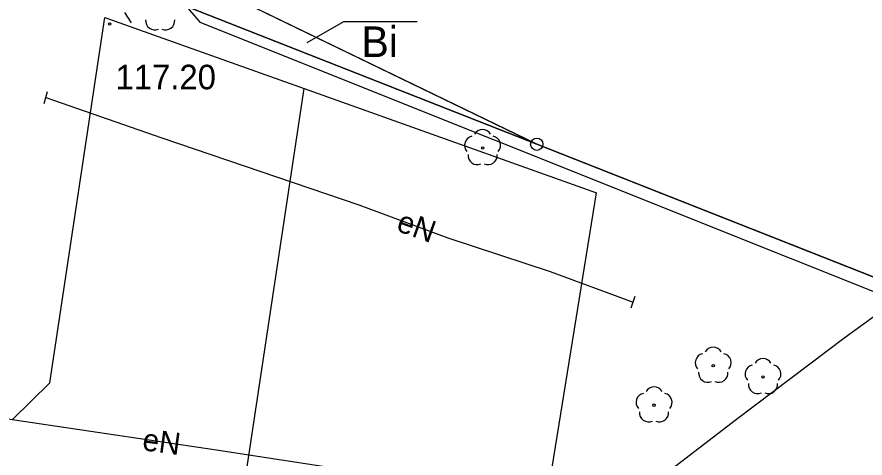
# Model space of a CAD drawing. Extents: x 6434771 to 6436222, y 5663454 to 5664782.
# Drawn here: x 6434992.78 to 6435027.35, y 5664325.81 to 5664343.77 of the extents above; entities that cross this region are included whole.
import ezdxf

# ---------------------------------------------------------------- set-up
doc = ezdxf.new("R2010")
doc.units = 0
for name, color, linetype in [('Warstwa 1', 7, 'Continuous'), ('Warstwa 10', 7, 'Continuous'), ('Warstwa 11', 7, 'Continuous'), ('Warstwa 12', 7, 'Continuous'), ('Warstwa 13', 7, 'Continuous'), ('Warstwa 15', 7, 'Continuous'), ('Warstwa 2', 7, 'Continuous'), ('Warstwa 20', 7, 'Continuous'), ('Warstwa 25', 7, 'Continuous'), ('Warstwa 4', 7, 'Continuous'), ('Warstwa 6', 7, 'Continuous'), ('Warstwa 9', 7, 'Continuous')]:
    doc.layers.add(name, color=color, linetype=linetype)

msp = doc.modelspace()

# ---------------------------------------------------------------- linework, layer by layer
at = {"layer": 'Warstwa 1'}
for p, q in [((6434998.995, 5664345.837), (6435013.968, 5664338.585)), ((6434998.995, 5664345.837), (6435013.968, 5664338.585)), ((6434998.561, 5664344.662), (6435013.968, 5664338.585)), ((6434998.561, 5664344.662), (6435013.968, 5664338.585)), ((6435013.968, 5664338.585), (6435037.011, 5664329.506)), ((6435013.968, 5664338.585), (6435037.011, 5664329.506))]:
    msp.add_line(p, q, dxfattribs=at)
at = {"layer": 'Warstwa 10'}
msp.add_circle((6435013.968, 5664338.585), 0.25, dxfattribs=at)
at = {"layer": 'Warstwa 11'}
for centre in [(6435011.76, 5664338.43), (6435021.16, 5664329.57), (6435023.19, 5664329.11), (6435018.75, 5664327.96)]:
    msp.add_circle(centre, 0.05, dxfattribs=at)
for centre, start, end in [((6434998.4, 5664343.617), 174.1471, 293.8529), ((6434998.84, 5664343.617), 246.1471, 5.8529), ((6435011.76, 5664338.805), 30.1471, 149.8529), ((6435011.403, 5664338.546), 102.1471, 221.8529), ((6435012.117, 5664338.546), 318.1471, 77.8529), ((6435011.54, 5664338.127), 174.1471, 293.8529), ((6435011.98, 5664338.127), 246.1471, 5.8529), ((6435021.16, 5664329.945), 30.1471, 149.8529), ((6435020.803, 5664329.686), 102.1471, 221.8529), ((6435021.517, 5664329.686), 318.1471, 77.8529), ((6435023.19, 5664329.485), 30.1471, 149.8529), ((6435020.94, 5664329.267), 174.1471, 293.8529), ((6435021.38, 5664329.267), 246.1471, 5.8529), ((6435022.833, 5664329.226), 102.1471, 221.8529), ((6435023.547, 5664329.226), 318.1471, 77.8529), ((6435018.75, 5664328.335), 30.1471, 149.8529), ((6435022.97, 5664328.807), 174.1471, 293.8529), ((6435023.41, 5664328.807), 246.1471, 5.8529), ((6435018.393, 5664328.076), 102.1471, 221.8529), ((6435019.107, 5664328.076), 318.1471, 77.8529), ((6435018.53, 5664327.657), 174.1471, 293.8529), ((6435018.97, 5664327.657), 246.1471, 5.8529)]:
    msp.add_arc(centre, 0.375, start, end, dxfattribs=at)
at = {"layer": 'Warstwa 12'}
for points in [[(6435048.001, 5664368.527), (6435045.136, 5664365.557), (6435042.431, 5664360.852), (6435041.957, 5664358.484), (6435041.653, 5664356.306), (6435039.401, 5664344.1), (6435037.048, 5664341.639), (6435028.506, 5664332.145), (6435026.533, 5664330.722), (6435022.111, 5664327.379), (6435016.602, 5664323.153), (6435011.727, 5664319.206), (6435007.31, 5664315.465), (6435001.62, 5664310.883), (6434995.604, 5664305.983), (6434989.204, 5664300.711), (6434985.648, 5664297.743), (6434985.049, 5664297.271), (6434984.352, 5664296.867), (6434981.027, 5664294.401), (6434979.631, 5664293.403), (6434978.787, 5664292.799), (6434978.218, 5664292.806)], [(6434993.961, 5664340.487), (6434998.689, 5664338.845), (6435006.715, 5664336.114), (6435010.341, 5664334.77), (6435014.51, 5664333.402), (6435017.897, 5664332.162)], [(6434977.399, 5664330.08), (6434977.685, 5664330.019), (6434982.575, 5664329.113), (6434991.297, 5664327.57), (6435000.814, 5664326.156), (6435011.803, 5664324.47), (6435013.571, 5664324.173), (6435014.236, 5664323.83)]]:
    msp.add_lwpolyline(points, dxfattribs=at)
at = {"layer": 'Warstwa 15'}
msp.add_lwpolyline([(6435009.098, 5664343.567), (6435006.097, 5664343.567), (6435004.602, 5664342.72)], dxfattribs=at)
at = {"layer": 'Warstwa 2'}
for points in [[(6434994.071, 5664358.335), (6434997.39, 5664357.24), (6434999.18, 5664344.81), (6435000.23, 5664343.56), (6435036.29, 5664329.15), (6435037.648, 5664310.318)], [(6435009.098, 5664343.567), (6435006.097, 5664343.567), (6435004.602, 5664342.72)]]:
    msp.add_lwpolyline(points, dxfattribs=at)
at = {"layer": 'Warstwa 20'}
for p, q in [((6434993.89, 5664340.247), (6434994.032, 5664340.727)), ((6435017.821, 5664331.924), (6435017.973, 5664332.4))]:
    msp.add_line(p, q, dxfattribs=at)
at = {"layer": 'Warstwa 25'}
msp.add_circle((6434996.558, 5664343.481), 0.045, dxfattribs=at)
at = {"layer": 'Warstwa 4'}
msp.add_lwpolyline([(6434997.168, 5664343.955), (6434997.432, 5664343.53)], dxfattribs=at)
at = {"layer": 'Warstwa 6'}
for points in [[(6435001.339, 5664370.652), (6435002.432, 5664370.348), (6435017.053, 5664365.411), (6435018.907, 5664373.139), (6435019.749, 5664376.629), (6435043.871, 5664372.537), (6435037.011, 5664329.506), (6435013.968, 5664338.585), (6434998.995, 5664345.837), (6434998.888, 5664347.709), (6434999.88, 5664356.998), (6434997.511, 5664357.936), (6434994.531, 5664359.114)], [(6434953.623, 5664289.787), (6434983.958, 5664286.763), (6434993.378, 5664285.829), (6435013.167, 5664293.06), (6435026.489, 5664307.131), (6435029.81, 5664308.021), (6435037.455, 5664310.048), (6435037.011, 5664329.506), (6435013.968, 5664338.585), (6434998.561, 5664344.662), (6434998.888, 5664347.709), (6434997.511, 5664357.936), (6434994.531, 5664359.114)]]:
    msp.add_lwpolyline(points, dxfattribs=at)
msp.add_lwpolyline([(6434998.995, 5664345.837), (6434998.888, 5664347.709), (6434998.561, 5664344.662), (6435013.968, 5664338.585)], close=True, dxfattribs=at)
at = {"layer": 'Warstwa 9'}
for p, q in [((6434994.119, 5664328.865), (6434996.369, 5664343.749)), ((6434996.369, 5664343.749), (6435004.485, 5664340.856)), ((6435001.4, 5664320.38), (6435004.485, 5664340.856)), ((6435001.4, 5664320.38), (6435004.485, 5664340.856)), ((6435004.485, 5664340.856), (6435016.405, 5664336.606)), ((6435014.307, 5664323.61), (6435016.405, 5664336.606)), ((6434992.601, 5664327.373), (6434994.119, 5664328.865))]:
    msp.add_line(p, q, dxfattribs=at)

# ---------------------------------------------------------------- texts
at = {"layer": 'Warstwa 13'}
for rotation, p in [(340.3541, (6435008.2, 5664335.076)), (352.2487, (6434997.861, 5664326.133))]:
    msp.add_text('eN', height=0.9, rotation=rotation, dxfattribs=at).set_placement(p)
at = {"layer": 'Warstwa 2'}
msp.add_text('Bi', height=1.25, dxfattribs=at).set_placement((6435006.824, 5664342.132))
at = {"layer": 'Warstwa 25'}
msp.add_text('117.20', height=1, dxfattribs=at).set_placement((6434996.802, 5664340.822))

doc.saveas('drawing.dxf')
